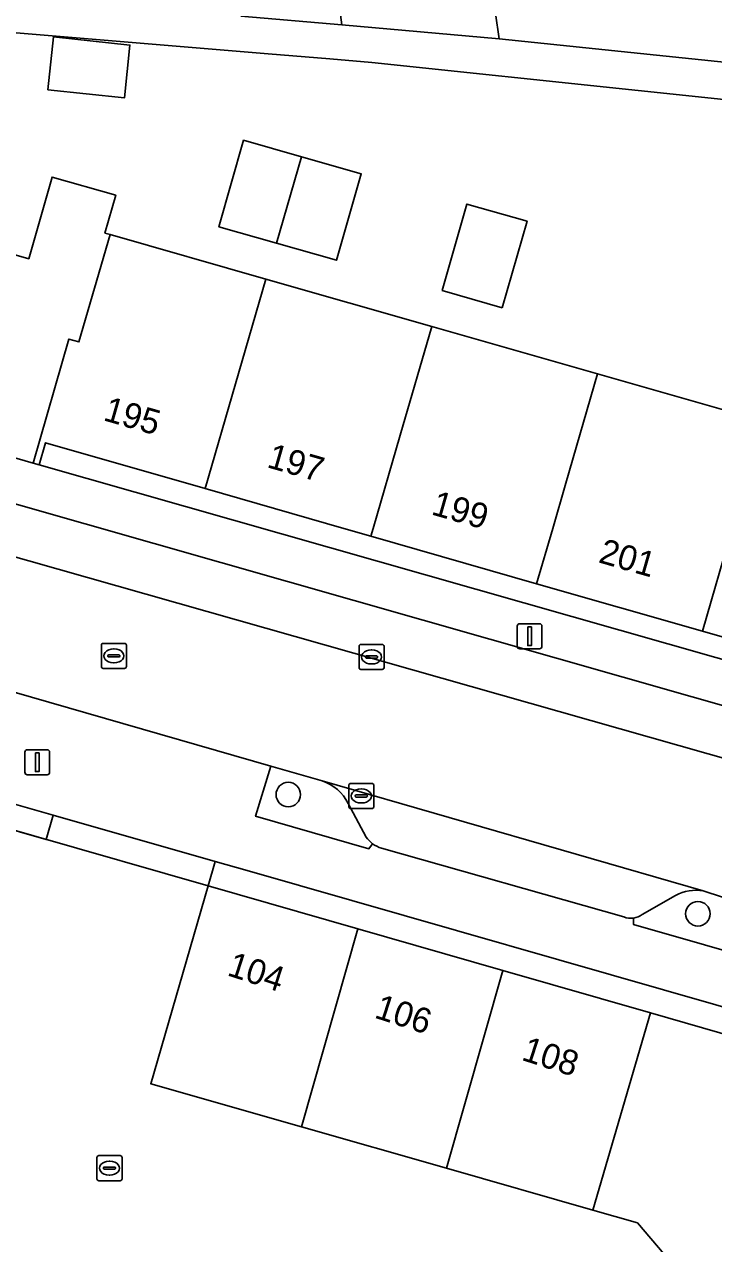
# Model space of a CAD drawing. Extents: x 160377 to 161131, y 383938 to 384853.
# Drawn here: x 160651.77 to 160679.33, y 384721.42 to 384770.15 of the extents above; entities that cross this region are included whole.
import ezdxf

# ---------------------------------------------------------------- set-up
doc = ezdxf.new("R2010")
doc.units = 0
for name, color, linetype in [('IMGEO_Boom', 7, 'Continuous'), ('IMGEO_Erf', 7, 'Continuous'), ('IMGEO_Groenvoorziening', 7, 'Continuous'), ('IMGEO_Kolk', 7, 'Continuous'), ('IMGEO_Lichtmast', 7, 'Continuous'), ('IMGEO_Muur', 7, 'Continuous'), ('IMGEO_Pand', 7, 'Continuous'), ('IMGEO_Pand_nummerreeks', 7, 'Continuous'), ('IMGEO_Parkeervlak_open', 7, 'Continuous'), ('IMGEO_Rijbaan_lokaal_open', 7, 'Continuous'), ('IMGEO_Rioolput', 7, 'Continuous'), ('IMGEO_Voetpad_open', 7, 'Continuous')]:
    doc.layers.add(name, color=color, linetype=linetype)

msp = doc.modelspace()

# ---------------------------------------------------------------- linework, layer by layer
at = {"layer": 'IMGEO_Boom'}
for centre in [(160662.324, 384739.364), (160678.703, 384734.599)]:
    msp.add_circle(centre, 0.489, dxfattribs=at)
at = {"layer": 'IMGEO_Erf'}
for points in [[(160670.466, 384771.611), (160670.75, 384769.575), (160696.696, 384766.874), (160697.048, 384769.137), (160703.128, 384768.191), (160705.121, 384774.102)], [(160660.432, 384770.475), (160664.465, 384770.123), (160664.192, 384772.157)], [(160706.279, 384763.845), (160686.97, 384766.387), (160665.669, 384768.623), (160663.984, 384768.763), (160661.521, 384768.968), (160648.235, 384770.072)], [(160649.314, 384761.534), (160651.944, 384760.782), (160652.878, 384764.046), (160655.422, 384763.32), (160654.989, 384761.804), (160655.194, 384761.745), (160661.429, 384759.964), (160668.059, 384758.069), (160674.689, 384756.175), (160681.318, 384754.281), (160687.875, 384752.407), (160688.339, 384753.936), (160690.874, 384753.213), (160689.956, 384750), (160692.582, 384749.197), (160691.814, 384746.51), (160690.441, 384741.702), (160690.265, 384741.752), (160691.729, 384740.036), (160690.984, 384739.329), (160699.643, 384729.116), (160720.614, 384746.931)], [(160635.618, 384720.995), (160635.436, 384722.483), (160635.277, 384722.465), (160634.846, 384726.159), (160634.408, 384729.909), (160634.577, 384729.926), (160634.382, 384731.415), (160634.074, 384731.38), (160633.991, 384732.114), (160633.906, 384732.867), (160634.228, 384732.9), (160634.051, 384734.388), (160633.892, 384734.37), (160633.432, 384738.34), (160641.613, 384739.296), (160645.159, 384739.708), (160652.645, 384737.567), (160652.921, 384738.542), (160645.253, 384740.722), (160632.299, 384739.297), (160636.778, 384701.013)], [(160679.798, 384718.129), (160676.284, 384722.245), (160674.497, 384722.756), (160668.654, 384724.426), (160662.857, 384726.083), (160656.824, 384727.807), (160659.117, 384735.715), (160659.401, 384736.695), (160652.921, 384738.542), (160652.645, 384737.567), (160645.159, 384739.708), (160641.613, 384739.296), (160642.339, 384733.051), (160646.336, 384733.516), (160647.025, 384727.59), (160643.028, 384727.125), (160643.724, 384721.143)]]:
    msp.add_lwpolyline(points, dxfattribs=at)
for points in [[(160652.714, 384767.533), (160652.939, 384769.648), (160655.992, 384769.322), (160655.767, 384767.208)], [(160664.251, 384760.716), (160661.847, 384761.403), (160659.548, 384762.06), (160660.535, 384765.515), (160662.849, 384764.854), (160665.238, 384764.171)], [(160670.883, 384758.821), (160668.483, 384759.507), (160669.47, 384762.962), (160671.87, 384762.276)], [(160665.626, 384749.69), (160664.546, 384750), (160658.997, 384751.591), (160652.608, 384753.423), (160652.364, 384752.541), (160685.273, 384743.176), (160685.509, 384743.989), (160678.881, 384745.89), (160672.254, 384747.79)], [(160681.516, 384730.356), (160660.68, 384736.328), (160659.401, 384736.695), (160659.117, 384735.715), (160665.106, 384733.997), (160670.901, 384732.334), (160676.806, 384730.639), (160680.971, 384729.444), (160686.125, 384723.404), (160689.984, 384718.883), (160693.876, 384714.322), (160697.932, 384709.569), (160698.7, 384710.221)]]:
    msp.add_lwpolyline(points, close=True, dxfattribs=at)
at = {"layer": 'IMGEO_Groenvoorziening'}
for points in [[(160663.675, 384739.914), (160661.626, 384740.495), (160661.016, 384738.5), (160665.551, 384737.195), (160665.694, 384737.399)], [(160665.439, 384737.664), (160664.718, 384739.011)], [(160681.307, 384734.728), (160678.918, 384735.52)], [(160677.81, 384735.33), (160676.475, 384734.564)], [(160676.129, 384734.426), (160676.125, 384734.177), (160681.811, 384732.541)]]:
    msp.add_lwpolyline(points, dxfattribs=at)
for centre, radius, start, end in [((160663.109, 384738.206), 1.799, 26.5671, 71.6627), ((160666.382, 384738.316), 1.146, 214.6662, 233.1303), ((160678.651, 384733.751), 1.789, 81.4183, 118.0426), ((160676.02, 384735.202), 0.783, 277.9864, 305.5022)]:
    msp.add_arc(centre, radius, start, end, dxfattribs=at)
at = {"layer": 'IMGEO_Kolk'}
for p, q in [((160665.154, 384744.437), (160665.154, 384745.289)), ((160665.229, 384745.363), (160666.081, 384745.363)), ((160665.642, 384745.143), (160665.667, 384745.143)), ((160666.155, 384745.289), (160666.155, 384744.437)), ((160665.413, 384744.857), (160665.413, 384744.869)), ((160665.851, 384744.82), (160665.453, 384744.82)), ((160665.456, 384744.906), (160665.854, 384744.906)), ((160665.897, 384744.869), (160665.897, 384744.857)), ((160666.081, 384744.363), (160665.229, 384744.363)), ((160665.665, 384744.583), (160665.64, 384744.583)), ((160664.744, 384738.881), (160664.744, 384739.733)), ((160664.819, 384739.807), (160665.671, 384739.807)), ((160665.745, 384739.733), (160665.745, 384738.881)), ((160665.003, 384739.301), (160665.003, 384739.313)), ((160665.441, 384739.264), (160665.043, 384739.264)), ((160665.046, 384739.35), (160665.444, 384739.35)), ((160665.232, 384739.587), (160665.257, 384739.587)), ((160665.487, 384739.313), (160665.487, 384739.301)), ((160665.671, 384738.807), (160664.819, 384738.807)), ((160665.255, 384739.027), (160665.23, 384739.027)), ((160654.673, 384724.006), (160654.673, 384724.858)), ((160654.748, 384724.932), (160655.6, 384724.932)), ((160655.161, 384724.712), (160655.186, 384724.712)), ((160655.674, 384724.858), (160655.674, 384724.006)), ((160654.932, 384724.426), (160654.932, 384724.438)), ((160655.37, 384724.389), (160654.972, 384724.389)), ((160654.975, 384724.475), (160655.373, 384724.475)), ((160655.184, 384724.152), (160655.159, 384724.152)), ((160655.416, 384724.438), (160655.416, 384724.426)), ((160655.6, 384723.932), (160654.748, 384723.932))]:
    msp.add_line(p, q, dxfattribs=at)
for points in [[(160665.154, 384744.437), (160665.154, 384745.289)], [(160665.229, 384745.363), (160666.081, 384745.363)], [(160666.155, 384745.289), (160666.155, 384744.437)], [(160666.081, 384744.363), (160665.229, 384744.363)], [(160664.744, 384738.881), (160664.744, 384739.733)], [(160664.819, 384739.807), (160665.671, 384739.807)], [(160665.745, 384739.733), (160665.745, 384738.881)], [(160665.671, 384738.807), (160664.819, 384738.807)], [(160654.673, 384724.006), (160654.673, 384724.858)], [(160654.748, 384724.932), (160655.6, 384724.932)], [(160655.674, 384724.858), (160655.674, 384724.006)], [(160655.6, 384723.932), (160654.748, 384723.932)]]:
    msp.add_lwpolyline(points, dxfattribs=at)
for centre, radius, start, end in [((160665.231, 384745.287), 0.0765, 91.552, 178.448), ((160665.231, 384745.287), 0.0765, 91.552, 178.448), ((160666.079, 384745.287), 0.0765, 1.552, 88.448), ((160666.079, 384745.287), 0.0765, 1.552, 88.448), ((160665.453, 384744.866), 0.0403, 85.8775, 175.7526), ((160665.45, 384744.856), 0.0366, 178.938, 274.7102), ((160665.854, 384744.863), 0.043, 264.8664, 352.4533), ((160665.858, 384744.868), 0.0386, 1.7309, 96.639), ((160665.231, 384744.439), 0.0765, 181.552, 268.448), ((160665.231, 384744.439), 0.0765, 181.552, 268.448), ((160666.079, 384744.439), 0.0765, 271.552, 358.448), ((160666.079, 384744.439), 0.0765, 271.552, 358.448), ((160664.821, 384739.731), 0.0765, 91.552, 178.448), ((160664.821, 384739.731), 0.0765, 91.552, 178.448), ((160665.669, 384739.731), 0.0765, 1.552, 88.448), ((160665.669, 384739.731), 0.0765, 1.552, 88.448), ((160665.043, 384739.31), 0.0403, 85.8775, 175.7526), ((160665.04, 384739.3), 0.0366, 178.938, 274.7102), ((160665.444, 384739.307), 0.043, 264.8664, 352.4533), ((160665.448, 384739.312), 0.0386, 1.7309, 96.639), ((160664.821, 384738.883), 0.0765, 181.552, 268.448), ((160664.821, 384738.883), 0.0765, 181.552, 268.448), ((160665.669, 384738.883), 0.0765, 271.552, 358.448), ((160665.669, 384738.883), 0.0765, 271.552, 358.448), ((160654.75, 384724.856), 0.0765, 91.552, 178.448), ((160654.75, 384724.856), 0.0765, 91.552, 178.448), ((160655.598, 384724.856), 0.0765, 1.552, 88.448), ((160655.598, 384724.856), 0.0765, 1.552, 88.448), ((160654.972, 384724.435), 0.0403, 85.8775, 175.7526), ((160654.969, 384724.425), 0.0366, 178.938, 274.7102), ((160655.373, 384724.432), 0.043, 264.8664, 352.4533), ((160655.377, 384724.437), 0.0386, 1.7309, 96.639), ((160654.75, 384724.008), 0.0765, 181.552, 268.448), ((160654.75, 384724.008), 0.0765, 181.552, 268.448), ((160655.598, 384724.008), 0.0765, 271.552, 358.448), ((160655.598, 384724.008), 0.0765, 271.552, 358.448)]:
    msp.add_arc(centre, radius, start, end, dxfattribs=at)
for centre, major_axis, ratio, start_param, end_param in [((160665.641, 384744.863), (-0.387, 0.002), 0.722429, 4.712389, 7.853982), ((160665.666, 384744.863), (-0.39, 0.002), 0.717154, 1.570796, 4.712389), ((160665.231, 384739.307), (-0.387, 0.002), 0.722429, 4.712389, 7.853982), ((160665.256, 384739.307), (-0.39, 0.002), 0.717154, 1.570796, 4.712389), ((160655.16, 384724.432), (-0.387, 0.002), 0.722429, 4.712389, 7.853982), ((160655.185, 384724.432), (-0.39, 0.002), 0.717154, 1.570796, 4.712389)]:
    msp.add_ellipse(centre, major_axis=major_axis, ratio=ratio, start_param=start_param, end_param=end_param, dxfattribs=at)
at = {"layer": 'IMGEO_Lichtmast'}
for p, q in [((160671.479, 384745.291), (160671.479, 384746.091)), ((160671.479, 384746.091), (160671.479, 384745.291)), ((160671.579, 384746.191), (160672.369, 384746.191)), ((160672.369, 384746.191), (160671.579, 384746.191)), ((160672.469, 384746.091), (160672.469, 384745.291)), ((160672.469, 384745.291), (160672.469, 384746.091)), ((160672.369, 384745.191), (160671.579, 384745.191)), ((160671.579, 384745.191), (160672.369, 384745.191)), ((160651.788, 384740.254), (160651.788, 384741.054)), ((160651.788, 384741.054), (160651.788, 384740.254)), ((160651.888, 384741.154), (160652.678, 384741.154)), ((160652.678, 384741.154), (160651.888, 384741.154)), ((160652.778, 384741.054), (160652.778, 384740.254)), ((160652.778, 384740.254), (160652.778, 384741.054)), ((160652.678, 384740.154), (160651.888, 384740.154)), ((160651.888, 384740.154), (160652.678, 384740.154))]:
    msp.add_line(p, q, dxfattribs=at)
for points in [[(160671.899, 384746.066), (160672.049, 384746.066), (160672.049, 384745.316), (160671.899, 384745.316), (160671.899, 384746.066)], [(160652.208, 384741.029), (160652.358, 384741.029), (160652.358, 384740.279), (160652.208, 384740.279), (160652.208, 384741.029)]]:
    msp.add_lwpolyline(points, dxfattribs=at)
for centre, start, end in [((160671.579, 384746.091), 90, 180), ((160671.579, 384746.091), 90, 180), ((160672.369, 384746.091), 0, 90), ((160672.369, 384746.091), 360, 90), ((160671.579, 384745.291), 180, 270), ((160671.579, 384745.291), 180, 270), ((160672.369, 384745.291), 270, 0), ((160672.369, 384745.291), 270, 0), ((160651.888, 384741.054), 90, 180), ((160651.888, 384741.054), 90, 180), ((160652.678, 384741.054), 0, 90), ((160652.678, 384741.054), 360, 90), ((160651.888, 384740.254), 180, 270), ((160651.888, 384740.254), 180, 270), ((160652.678, 384740.254), 270, 0), ((160652.678, 384740.254), 270, 0)]:
    msp.add_arc(centre, 0.1, start, end, dxfattribs=at)
at = {"layer": 'IMGEO_Muur'}
msp.add_lwpolyline([(160659.117, 384735.715), (160645.159, 384739.708), (160641.613, 384739.296)], dxfattribs=at)
at = {"layer": 'IMGEO_Pand'}
for points in [[(160664.192, 384772.157), (160664.465, 384770.123), (160670.75, 384769.575), (160670.466, 384771.611)], [(160652.714, 384767.533), (160655.767, 384767.208), (160655.992, 384769.322), (160652.939, 384769.648)], [(160662.849, 384764.854), (160660.535, 384765.515), (160659.548, 384762.06), (160661.847, 384761.403)], [(160661.847, 384761.403), (160664.251, 384760.716), (160665.238, 384764.171), (160662.849, 384764.854)], [(160655.194, 384761.745), (160654.989, 384761.804), (160655.422, 384763.32), (160652.878, 384764.046), (160651.944, 384760.782), (160649.314, 384761.534), (160648.545, 384758.856), (160647.165, 384754.05), (160652.115, 384752.613), (160653.554, 384757.569), (160653.948, 384757.455)], [(160670.883, 384758.821), (160671.87, 384762.276), (160669.47, 384762.962), (160668.483, 384759.507)], [(160661.429, 384759.964), (160655.194, 384761.745), (160653.948, 384757.455), (160653.554, 384757.569), (160652.115, 384752.613), (160652.364, 384752.541), (160652.608, 384753.423), (160658.997, 384751.591)], [(160668.059, 384758.069), (160661.429, 384759.964), (160658.997, 384751.591), (160664.546, 384750), (160665.626, 384749.69), (160665.716, 384750), (160666.797, 384753.725)], [(160674.689, 384756.175), (160668.059, 384758.069), (160666.797, 384753.725), (160665.716, 384750), (160665.626, 384749.69), (160672.254, 384747.79), (160672.896, 384750), (160673.42, 384751.805)], [(160681.318, 384754.281), (160674.689, 384756.175), (160673.42, 384751.805), (160672.896, 384750), (160672.254, 384747.79), (160678.881, 384745.89), (160680.075, 384750)], [(160687.144, 384750), (160687.875, 384752.407), (160681.318, 384754.281), (160680.075, 384750), (160678.881, 384745.89), (160685.509, 384743.989), (160686.665, 384747.969), (160686.538, 384748.006)], [(160665.106, 384733.997), (160659.117, 384735.715), (160656.824, 384727.807), (160662.857, 384726.083)], [(160670.901, 384732.334), (160665.106, 384733.997), (160662.857, 384726.083), (160668.654, 384724.426)], [(160676.806, 384730.639), (160670.901, 384732.334), (160668.654, 384724.426), (160674.497, 384722.756)], [(160674.497, 384722.756), (160676.284, 384722.245), (160679.798, 384718.129), (160686.125, 384723.404), (160680.971, 384729.444), (160676.806, 384730.639)]]:
    msp.add_lwpolyline(points, close=True, dxfattribs=at)
at = {"layer": 'IMGEO_Parkeervlak_open'}
for points in [[(160683.804, 384741.757), (160648.849, 384751.703)], [(160648.418, 384749.71), (160682.637, 384739.986)], [(160678.918, 384735.52), (160663.675, 384739.914)], [(160664.718, 384739.011), (160665.439, 384737.664)], [(160666.045, 384737.219), (160675.744, 384734.471)], [(160676.475, 384734.564), (160677.81, 384735.33)]]:
    msp.add_lwpolyline(points, dxfattribs=at)
for centre, radius, start, end in [((160663.109, 384738.206), 1.799, 26.5671, 71.6627), ((160666.382, 384738.316), 1.146, 214.6662, 233.1303), ((160666.395, 384738.334), 1.168, 233.1305, 252.5701), ((160678.651, 384733.751), 1.789, 81.4183, 118.0426), ((160676.024, 384735.194), 0.775, 248.8515, 277.8152), ((160676.02, 384735.202), 0.783, 277.9864, 305.5022)]:
    msp.add_arc(centre, radius, start, end, dxfattribs=at)
at = {"layer": 'IMGEO_Rijbaan_lokaal_open'}
for points in [[(160682.637, 384739.986), (160648.418, 384749.71)], [(160645.526, 384744.685), (160646.115, 384744.635), (160647.781, 384744.398), (160648.147, 384744.343), (160649.083, 384744.105), (160661.626, 384740.495), (160663.675, 384739.914), (160678.918, 384735.52), (160681.307, 384734.728)]]:
    msp.add_lwpolyline(points, dxfattribs=at)
at = {"layer": 'IMGEO_Rioolput'}
for p, q in [((160654.848, 384744.48), (160654.848, 384745.332)), ((160654.923, 384745.406), (160655.775, 384745.406)), ((160655.336, 384745.186), (160655.361, 384745.186)), ((160655.849, 384745.332), (160655.849, 384744.48)), ((160655.107, 384744.9), (160655.107, 384744.912)), ((160655.545, 384744.863), (160655.147, 384744.863)), ((160655.15, 384744.949), (160655.548, 384744.949)), ((160655.359, 384744.626), (160655.334, 384744.626)), ((160655.591, 384744.912), (160655.591, 384744.9)), ((160655.775, 384744.406), (160654.923, 384744.406))]:
    msp.add_line(p, q, dxfattribs=at)
for points in [[(160654.848, 384744.48), (160654.848, 384745.332)], [(160654.923, 384745.406), (160655.775, 384745.406)], [(160655.849, 384745.332), (160655.849, 384744.48)], [(160655.775, 384744.406), (160654.923, 384744.406)]]:
    msp.add_lwpolyline(points, dxfattribs=at)
for centre, radius, start, end in [((160654.925, 384745.33), 0.0765, 91.552, 178.448), ((160654.925, 384745.33), 0.0765, 91.552, 178.448), ((160655.773, 384745.33), 0.0765, 1.552, 88.448), ((160655.773, 384745.33), 0.0765, 1.552, 88.448), ((160655.147, 384744.909), 0.0403, 85.8775, 175.7526), ((160655.144, 384744.899), 0.0366, 178.938, 274.7102), ((160655.548, 384744.906), 0.043, 264.8664, 352.4533), ((160655.552, 384744.911), 0.0386, 1.7309, 96.639), ((160654.925, 384744.482), 0.0765, 181.552, 268.448), ((160654.925, 384744.482), 0.0765, 181.552, 268.448), ((160655.773, 384744.482), 0.0765, 271.552, 358.448), ((160655.773, 384744.482), 0.0765, 271.552, 358.448)]:
    msp.add_arc(centre, radius, start, end, dxfattribs=at)
for centre, major_axis, ratio, start_param, end_param in [((160655.335, 384744.906), (-0.387, 0.002), 0.722429, 4.712389, 7.853982), ((160655.36, 384744.906), (-0.39, 0.002), 0.717154, 1.570796, 4.712389)]:
    msp.add_ellipse(centre, major_axis=major_axis, ratio=ratio, start_param=start_param, end_param=end_param, dxfattribs=at)
at = {"layer": 'IMGEO_Voetpad_open'}
for points in [[(160627.458, 384774.072), (160628.436, 384764.964), (160634.387, 384765.669), (160634.039, 384768.735), (160640.559, 384769.49), (160648.235, 384770.072), (160661.521, 384768.968), (160663.984, 384768.763), (160665.669, 384768.623), (160686.97, 384766.387), (160706.279, 384763.845)], [(160704.952, 384765.59), (160696.696, 384766.874), (160670.75, 384769.575), (160664.465, 384770.123), (160660.432, 384770.475)], [(160703.226, 384726.576), (160699.643, 384729.116), (160690.984, 384739.329), (160691.729, 384740.036), (160690.265, 384741.752), (160685.273, 384743.176), (160652.364, 384752.541), (160652.115, 384752.613), (160647.165, 384754.05), (160644.574, 384754.802), (160642.279, 384754.539), (160629.817, 384753.109), (160628.06, 384753.649), (160626.15, 384753.414)], [(160648.849, 384751.703), (160683.804, 384741.757)], [(160665.694, 384737.399), (160665.551, 384737.195), (160661.016, 384738.5), (160661.626, 384740.495), (160649.083, 384744.105)], [(160620.438, 384737.93), (160624.35, 384738.394), (160629.795, 384739.039), (160632.299, 384739.297), (160645.253, 384740.722), (160652.921, 384738.542), (160659.401, 384736.695), (160660.68, 384736.328), (160681.516, 384730.356), (160698.7, 384710.221), (160699.485, 384709.302), (160707.229, 384700.227)], [(160675.744, 384734.471), (160666.045, 384737.219)], [(160681.811, 384732.541), (160676.125, 384734.177), (160676.129, 384734.426)]]:
    msp.add_lwpolyline(points, dxfattribs=at)
for centre, radius, start, end in [((160666.395, 384738.334), 1.168, 233.1305, 252.5701), ((160676.024, 384735.194), 0.775, 248.8515, 277.8152)]:
    msp.add_arc(centre, radius, start, end, dxfattribs=at)

# ---------------------------------------------------------------- texts
at = {"layer": 'IMGEO_Pand_nummerreeks'}
for s, rotation, p in [('195', 343.9973, (160654.884, 384754.331)), ('197', 344.003, (160661.429, 384752.455)), ('199', 344.003, (160668.003, 384750.569)), ('201', 344.003, (160674.687, 384748.653)), ('104', 342.1426, (160659.837, 384732.149)), ('106', 342.1426, (160665.725, 384730.457)), ('108', 342.1426, (160671.609, 384728.767))]:
    msp.add_text(s, height=1, rotation=rotation, dxfattribs=at).set_placement(p)

doc.saveas('drawing.dxf')
